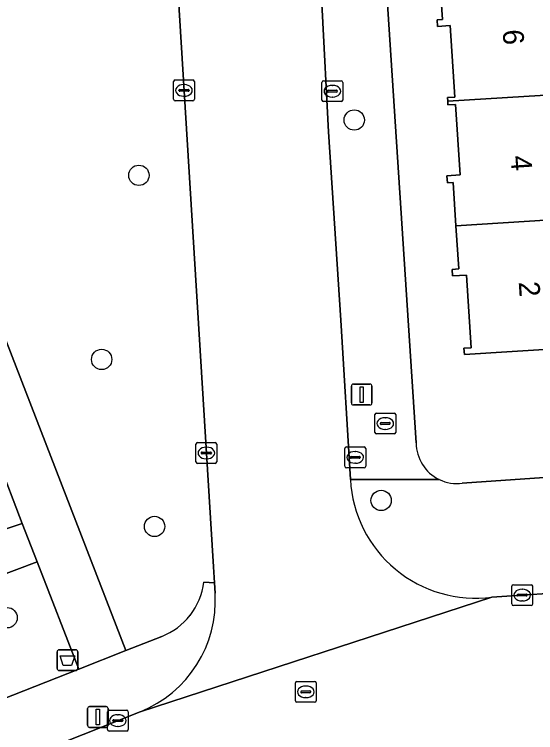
# Model space of a CAD drawing. Extents: x 159680 to 160786, y 387323 to 388340.
# Drawn here: x 160217.9 to 160242.97, y 387825.78 to 387860.29 of the extents above; entities that cross this region are included whole.
import ezdxf

# ---------------------------------------------------------------- set-up
doc = ezdxf.new("R2010")
doc.units = 0
for name, color, linetype in [('IMGEO_Afvalbak', 7, 'Continuous'), ('IMGEO_Boom', 7, 'Continuous'), ('IMGEO_Brandkraan', 7, 'Continuous'), ('IMGEO_Erf', 7, 'Continuous'), ('IMGEO_Groenvoorziening', 7, 'Continuous'), ('IMGEO_Kolk', 7, 'Continuous'), ('IMGEO_Lichtmast', 7, 'Continuous'), ('IMGEO_Pand', 7, 'Continuous'), ('IMGEO_Pand_nummerreeks', 7, 'Continuous'), ('IMGEO_Rijbaan_lokaal_open', 7, 'Continuous'), ('IMGEO_Rioolput', 7, 'Continuous'), ('IMGEO_Voetpad_open', 7, 'Continuous')]:
    doc.layers.add(name, color=color, linetype=linetype)

msp = doc.modelspace()

# ---------------------------------------------------------------- linework, layer by layer
at = {"layer": 'IMGEO_Afvalbak'}
for p, q in [((160219.957, 387828.86), (160219.957, 387829.66)), ((160219.957, 387829.66), (160219.957, 387828.86)), ((160220.057, 387829.76), (160220.847, 387829.76)), ((160220.847, 387829.76), (160220.057, 387829.76)), ((160220.947, 387829.66), (160220.947, 387828.86)), ((160220.947, 387828.86), (160220.947, 387829.66)), ((160220.847, 387828.76), (160220.057, 387828.76)), ((160220.057, 387828.76), (160220.847, 387828.76))]:
    msp.add_line(p, q, dxfattribs=at)
msp.add_lwpolyline([(160220.1, 387829.474), (160220.804, 387829.474), (160220.655, 387829.004), (160220.249, 387829.004), (160220.1, 387829.474)], dxfattribs=at)
for centre, start, end in [((160220.057, 387829.66), 90, 180), ((160220.057, 387829.66), 90, 180), ((160220.847, 387829.66), 0, 90), ((160220.847, 387829.66), 360, 90), ((160220.057, 387828.86), 180, 270), ((160220.057, 387828.86), 180, 270), ((160220.847, 387828.86), 270, 0), ((160220.847, 387828.86), 270, 0)]:
    msp.add_arc(centre, 0.1, start, end, dxfattribs=at)
at = {"layer": 'IMGEO_Boom'}
for centre in [(160234.247, 387855.215), (160223.892, 387852.557), (160222.099, 387843.712), (160235.539, 387836.933), (160224.645, 387835.684), (160217.553, 387831.299)]:
    msp.add_circle(centre, 0.489, dxfattribs=at)
at = {"layer": 'IMGEO_Brandkraan'}
for p, q in [((160235.236, 387840.204), (160235.236, 387841.056)), ((160235.311, 387841.13), (160236.163, 387841.13)), ((160235.724, 387840.91), (160235.749, 387840.91)), ((160236.237, 387841.056), (160236.237, 387840.204)), ((160235.495, 387840.624), (160235.495, 387840.636)), ((160235.933, 387840.587), (160235.535, 387840.587)), ((160235.538, 387840.673), (160235.936, 387840.673)), ((160235.979, 387840.636), (160235.979, 387840.624)), ((160235.747, 387840.35), (160235.722, 387840.35)), ((160236.163, 387840.13), (160235.311, 387840.13))]:
    msp.add_line(p, q, dxfattribs=at)
for points in [[(160235.236, 387840.204), (160235.236, 387841.056)], [(160235.311, 387841.13), (160236.163, 387841.13)], [(160236.237, 387841.056), (160236.237, 387840.204)], [(160236.163, 387840.13), (160235.311, 387840.13)]]:
    msp.add_lwpolyline(points, dxfattribs=at)
for centre, radius, start, end in [((160235.313, 387841.054), 0.0765, 91.552, 178.448), ((160235.313, 387841.054), 0.0765, 91.552, 178.448), ((160236.161, 387841.054), 0.0765, 1.552, 88.448), ((160236.161, 387841.054), 0.0765, 1.552, 88.448), ((160235.535, 387840.633), 0.0403, 85.8775, 175.7526), ((160235.532, 387840.623), 0.0366, 178.938, 274.7102), ((160235.936, 387840.63), 0.043, 264.8664, 352.4533), ((160235.94, 387840.635), 0.0386, 1.7309, 96.639), ((160235.313, 387840.206), 0.0765, 181.552, 268.448), ((160235.313, 387840.206), 0.0765, 181.552, 268.448), ((160236.161, 387840.206), 0.0765, 271.552, 358.448), ((160236.161, 387840.206), 0.0765, 271.552, 358.448)]:
    msp.add_arc(centre, radius, start, end, dxfattribs=at)
for centre, major_axis, ratio, start_param, end_param in [((160235.723, 387840.63), (-0.387, 0.002), 0.722429, 4.712389, 7.853982), ((160235.748, 387840.63), (-0.39, 0.002), 0.717154, 1.570796, 4.712389)]:
    msp.add_ellipse(centre, major_axis=major_axis, ratio=ratio, start_param=start_param, end_param=end_param, dxfattribs=at)
at = {"layer": 'IMGEO_Erf'}
for points in [[(160238.861, 387859.753), (160238.247, 387859.714), (160238.226, 387860.037), (160238.484, 387860.053), (160238.35, 387862.158), (160238.216, 387864.262), (160238.002, 387864.248), (160237.985, 387864.526), (160238.557, 387864.563), (160238.34, 387867.966), (160238.022, 387867.945), (160238.009, 387868.142), (160237.997, 387868.338), (160238.293, 387868.357), (160238.077, 387871.746), (160237.544, 387871.712), (160237.527, 387871.967), (160237.754, 387871.982), (160237.626, 387873.983), (160237.382, 387873.967), (160237.367, 387874.204), (160242.419, 387874.525), (160242.02, 387880.796), (160236.367, 387880.331)], [(160234.7, 387878.216), (160237.22, 387839.697)], [(160239.442, 387837.76), (160244.771, 387838.139), (160244.382, 387844.258), (160239.539, 387843.95), (160239.52, 387844.246), (160239.862, 387844.268), (160239.639, 387847.766), (160238.976, 387847.724), (160238.956, 387848.036), (160239.268, 387848.056), (160239.136, 387850.138), (160239.003, 387852.22), (160238.723, 387852.202), (160238.702, 387852.539), (160239.332, 387852.579), (160239.117, 387855.96), (160238.75, 387855.937), (160238.738, 387856.118), (160238.727, 387856.298), (160239.079, 387856.32), (160238.861, 387859.753)]]:
    msp.add_lwpolyline(points, dxfattribs=at)
for centre, radius, start, end in [((160239.188, 387839.712), 1.968, 180.4271, 244.0578), ((160239.187, 387839.705), 1.961, 243.991, 277.4679)]:
    msp.add_arc(centre, radius, start, end, dxfattribs=at)
at = {"layer": 'IMGEO_Groenvoorziening'}
for points in [[(160198.562, 387819.884), (160203.526, 387821.946), (160220.998, 387828.827), (160218.994, 387833.988), (160197.633, 387825.935), (160186.463, 387857.316), (160187.833, 387858.03), (160187.32, 387859.333), (160161.958, 387924.652)], [(160200.326, 387878.324), (160190.535, 387877.689), (160189.451, 387877.619), (160195.054, 387863.182), (160195.846, 387861.141), (160191.79, 387859.566), (160187.833, 387858.03), (160199.196, 387829.547), (160218.281, 387835.824), (160217.084, 387838.908), (160214.493, 387845.581), (160209.893, 387857.427)], [(160205.118, 387876.584), (160211.655, 387859.691), (160216.773, 387846.464), (160223.254, 387829.716), (160224.994, 387830.401)], [(160227.01, 387833.009), (160227.521, 387832.976), (160227.473, 387833.747), (160225.531, 387865.208)]]:
    msp.add_lwpolyline(points, dxfattribs=at)
msp.add_lwpolyline([(160218.281, 387835.824), (160199.196, 387829.547), (160187.833, 387858.03), (160186.463, 387857.316), (160197.633, 387825.935), (160218.994, 387833.988)], close=True, dxfattribs=at)
for centre, radius, start, end in [((160223.813, 387833.396), 3.22, 321.9772, 353.0893), ((160223.822, 387833.386), 3.207, 291.4387, 322.0302)]:
    msp.add_arc(centre, radius, start, end, dxfattribs=at)
at = {"layer": 'IMGEO_Kolk'}
for p, q in [((160225.632, 387857.139), (160226.484, 387857.139)), ((160232.767, 387857.1), (160233.619, 387857.1)), ((160225.557, 387856.213), (160225.557, 387857.065)), ((160226.045, 387856.919), (160226.07, 387856.919)), ((160226.558, 387857.065), (160226.558, 387856.213)), ((160232.692, 387856.174), (160232.692, 387857.026)), ((160233.18, 387856.88), (160233.205, 387856.88)), ((160233.693, 387857.026), (160233.693, 387856.174)), ((160225.816, 387856.633), (160225.816, 387856.645)), ((160226.254, 387856.596), (160225.856, 387856.596)), ((160225.859, 387856.682), (160226.257, 387856.682)), ((160226.3, 387856.645), (160226.3, 387856.633)), ((160232.951, 387856.594), (160232.951, 387856.606)), ((160233.389, 387856.557), (160232.991, 387856.557)), ((160232.994, 387856.643), (160233.392, 387856.643)), ((160233.435, 387856.606), (160233.435, 387856.594)), ((160226.484, 387856.139), (160225.632, 387856.139)), ((160226.068, 387856.359), (160226.043, 387856.359)), ((160233.619, 387856.1), (160232.767, 387856.1)), ((160233.203, 387856.32), (160233.178, 387856.32)), ((160226.633, 387838.788), (160226.633, 387839.64)), ((160226.708, 387839.714), (160227.56, 387839.714)), ((160227.121, 387839.494), (160227.146, 387839.494)), ((160227.634, 387839.64), (160227.634, 387838.788)), ((160233.868, 387839.503), (160234.72, 387839.503)), ((160226.892, 387839.208), (160226.892, 387839.22)), ((160227.33, 387839.171), (160226.932, 387839.171)), ((160226.935, 387839.257), (160227.333, 387839.257)), ((160227.376, 387839.22), (160227.376, 387839.208)), ((160233.793, 387838.577), (160233.793, 387839.429)), ((160234.281, 387839.283), (160234.306, 387839.283)), ((160234.794, 387839.429), (160234.794, 387838.577)), ((160227.144, 387838.934), (160227.119, 387838.934)), ((160234.052, 387838.997), (160234.052, 387839.009)), ((160234.49, 387838.96), (160234.092, 387838.96)), ((160234.095, 387839.046), (160234.493, 387839.046)), ((160234.536, 387839.009), (160234.536, 387838.997)), ((160227.56, 387838.714), (160226.708, 387838.714)), ((160234.72, 387838.503), (160233.868, 387838.503)), ((160234.304, 387838.723), (160234.279, 387838.723)), ((160241.823, 387831.959), (160241.823, 387832.811)), ((160241.898, 387832.885), (160242.75, 387832.885)), ((160242.311, 387832.665), (160242.336, 387832.665)), ((160242.824, 387832.811), (160242.824, 387831.959)), ((160242.082, 387832.379), (160242.082, 387832.391)), ((160242.52, 387832.342), (160242.122, 387832.342)), ((160242.125, 387832.428), (160242.523, 387832.428)), ((160242.566, 387832.391), (160242.566, 387832.379)), ((160242.334, 387832.105), (160242.309, 387832.105)), ((160242.75, 387831.885), (160241.898, 387831.885)), ((160222.38, 387825.928), (160222.38, 387826.78)), ((160222.455, 387826.854), (160223.307, 387826.854)), ((160223.381, 387826.78), (160223.381, 387825.928)), ((160222.682, 387826.397), (160223.08, 387826.397)), ((160222.868, 387826.634), (160222.893, 387826.634)), ((160222.639, 387826.348), (160222.639, 387826.36)), ((160223.077, 387826.311), (160222.679, 387826.311)), ((160222.891, 387826.074), (160222.866, 387826.074)), ((160223.123, 387826.36), (160223.123, 387826.348)), ((160223.307, 387825.854), (160222.455, 387825.854))]:
    msp.add_line(p, q, dxfattribs=at)
for points in [[(160225.632, 387857.139), (160226.484, 387857.139)], [(160232.767, 387857.1), (160233.619, 387857.1)], [(160225.557, 387856.213), (160225.557, 387857.065)], [(160226.558, 387857.065), (160226.558, 387856.213)], [(160232.692, 387856.174), (160232.692, 387857.026)], [(160233.693, 387857.026), (160233.693, 387856.174)], [(160226.484, 387856.139), (160225.632, 387856.139)], [(160233.619, 387856.1), (160232.767, 387856.1)], [(160226.633, 387838.788), (160226.633, 387839.64)], [(160226.708, 387839.714), (160227.56, 387839.714)], [(160227.634, 387839.64), (160227.634, 387838.788)], [(160233.868, 387839.503), (160234.72, 387839.503)], [(160233.793, 387838.577), (160233.793, 387839.429)], [(160234.794, 387839.429), (160234.794, 387838.577)], [(160227.56, 387838.714), (160226.708, 387838.714)], [(160234.72, 387838.503), (160233.868, 387838.503)], [(160241.823, 387831.959), (160241.823, 387832.811)], [(160241.898, 387832.885), (160242.75, 387832.885)], [(160242.824, 387832.811), (160242.824, 387831.959)], [(160242.75, 387831.885), (160241.898, 387831.885)], [(160222.38, 387825.928), (160222.38, 387826.78)], [(160222.455, 387826.854), (160223.307, 387826.854)], [(160223.381, 387826.78), (160223.381, 387825.928)], [(160223.307, 387825.854), (160222.455, 387825.854)]]:
    msp.add_lwpolyline(points, dxfattribs=at)
for centre, radius, start, end in [((160225.634, 387857.063), 0.0765, 91.552, 178.448), ((160225.634, 387857.063), 0.0765, 91.552, 178.448), ((160226.482, 387857.063), 0.0765, 1.552, 88.448), ((160226.482, 387857.063), 0.0765, 1.552, 88.448), ((160232.769, 387857.024), 0.0765, 91.552, 178.448), ((160232.769, 387857.024), 0.0765, 91.552, 178.448), ((160233.617, 387857.024), 0.0765, 1.552, 88.448), ((160233.617, 387857.024), 0.0765, 1.552, 88.448), ((160225.856, 387856.642), 0.0403, 85.8775, 175.7526), ((160225.853, 387856.632), 0.0366, 178.938, 274.7102), ((160226.257, 387856.639), 0.043, 264.8664, 352.4533), ((160226.261, 387856.644), 0.0386, 1.7309, 96.639), ((160232.991, 387856.603), 0.0403, 85.8775, 175.7526), ((160232.988, 387856.593), 0.0366, 178.938, 274.7102), ((160233.392, 387856.6), 0.043, 264.8664, 352.4533), ((160233.396, 387856.605), 0.0386, 1.7309, 96.639), ((160225.634, 387856.215), 0.0765, 181.552, 268.448), ((160225.634, 387856.215), 0.0765, 181.552, 268.448), ((160226.482, 387856.215), 0.0765, 271.552, 358.448), ((160226.482, 387856.215), 0.0765, 271.552, 358.448), ((160232.769, 387856.176), 0.0765, 181.552, 268.448), ((160232.769, 387856.176), 0.0765, 181.552, 268.448), ((160233.617, 387856.176), 0.0765, 271.552, 358.448), ((160233.617, 387856.176), 0.0765, 271.552, 358.448), ((160226.71, 387839.638), 0.0765, 91.552, 178.448), ((160226.71, 387839.638), 0.0765, 91.552, 178.448), ((160227.558, 387839.638), 0.0765, 1.552, 88.448), ((160227.558, 387839.638), 0.0765, 1.552, 88.448), ((160233.87, 387839.427), 0.0765, 91.552, 178.448), ((160233.87, 387839.427), 0.0765, 91.552, 178.448), ((160234.718, 387839.427), 0.0765, 1.552, 88.448), ((160234.718, 387839.427), 0.0765, 1.552, 88.448), ((160226.932, 387839.217), 0.0403, 85.8775, 175.7526), ((160226.929, 387839.207), 0.0366, 178.938, 274.7102), ((160227.333, 387839.214), 0.043, 264.8664, 352.4533), ((160227.337, 387839.219), 0.0386, 1.7309, 96.639), ((160234.092, 387839.006), 0.0403, 85.8775, 175.7526), ((160234.089, 387838.996), 0.0366, 178.938, 274.7102), ((160234.493, 387839.003), 0.043, 264.8664, 352.4533), ((160234.497, 387839.008), 0.0386, 1.7309, 96.639), ((160226.71, 387838.79), 0.0765, 181.552, 268.448), ((160226.71, 387838.79), 0.0765, 181.552, 268.448), ((160227.558, 387838.79), 0.0765, 271.552, 358.448), ((160227.558, 387838.79), 0.0765, 271.552, 358.448), ((160233.87, 387838.579), 0.0765, 181.552, 268.448), ((160233.87, 387838.579), 0.0765, 181.552, 268.448), ((160234.718, 387838.579), 0.0765, 271.552, 358.448), ((160234.718, 387838.579), 0.0765, 271.552, 358.448), ((160241.9, 387832.809), 0.0765, 91.552, 178.448), ((160241.9, 387832.809), 0.0765, 91.552, 178.448), ((160242.748, 387832.809), 0.0765, 1.552, 88.448), ((160242.748, 387832.809), 0.0765, 1.552, 88.448), ((160242.122, 387832.388), 0.0403, 85.8775, 175.7526), ((160242.119, 387832.378), 0.0366, 178.938, 274.7102), ((160242.523, 387832.385), 0.043, 264.8664, 352.4533), ((160242.527, 387832.39), 0.0386, 1.7309, 96.639), ((160241.9, 387831.961), 0.0765, 181.552, 268.448), ((160241.9, 387831.961), 0.0765, 181.552, 268.448), ((160242.748, 387831.961), 0.0765, 271.552, 358.448), ((160242.748, 387831.961), 0.0765, 271.552, 358.448), ((160222.457, 387826.778), 0.0765, 91.552, 178.448), ((160222.457, 387826.778), 0.0765, 91.552, 178.448), ((160223.305, 387826.778), 0.0765, 1.552, 88.448), ((160223.305, 387826.778), 0.0765, 1.552, 88.448), ((160222.679, 387826.357), 0.0403, 85.8775, 175.7526), ((160223.084, 387826.359), 0.0386, 1.7309, 96.639), ((160222.676, 387826.347), 0.0366, 178.938, 274.7102), ((160223.08, 387826.354), 0.043, 264.8664, 352.4533), ((160222.457, 387825.93), 0.0765, 181.552, 268.448), ((160222.457, 387825.93), 0.0765, 181.552, 268.448), ((160223.305, 387825.93), 0.0765, 271.552, 358.448), ((160223.305, 387825.93), 0.0765, 271.552, 358.448)]:
    msp.add_arc(centre, radius, start, end, dxfattribs=at)
for centre, major_axis, ratio, start_param, end_param in [((160226.044, 387856.639), (-0.387, 0.002), 0.722429, 4.712389, 7.853982), ((160226.069, 387856.639), (-0.39, 0.002), 0.717154, 1.570796, 4.712389), ((160233.179, 387856.6), (-0.387, 0.002), 0.722429, 4.712389, 7.853982), ((160233.204, 387856.6), (-0.39, 0.002), 0.717154, 1.570796, 4.712389), ((160227.12, 387839.214), (-0.387, 0.002), 0.722429, 4.712389, 7.853982), ((160227.145, 387839.214), (-0.39, 0.002), 0.717154, 1.570796, 4.712389), ((160234.28, 387839.003), (-0.387, 0.002), 0.722429, 4.712389, 7.853982), ((160234.305, 387839.003), (-0.39, 0.002), 0.717154, 1.570796, 4.712389), ((160242.31, 387832.385), (-0.387, 0.002), 0.722429, 4.712389, 7.853982), ((160242.335, 387832.385), (-0.39, 0.002), 0.717154, 1.570796, 4.712389), ((160222.867, 387826.354), (-0.387, 0.002), 0.722429, 4.712389, 7.853982), ((160222.892, 387826.354), (-0.39, 0.002), 0.717154, 1.570796, 4.712389)]:
    msp.add_ellipse(centre, major_axis=major_axis, ratio=ratio, start_param=start_param, end_param=end_param, dxfattribs=at)
at = {"layer": 'IMGEO_Lichtmast'}
for p, q in [((160234.106, 387841.622), (160234.106, 387842.422)), ((160234.106, 387842.422), (160234.106, 387841.622)), ((160234.206, 387842.522), (160234.996, 387842.522)), ((160234.996, 387842.522), (160234.206, 387842.522)), ((160235.096, 387842.422), (160235.096, 387841.622)), ((160235.096, 387841.622), (160235.096, 387842.422)), ((160234.996, 387841.522), (160234.206, 387841.522)), ((160234.206, 387841.522), (160234.996, 387841.522)), ((160221.421, 387826.13), (160221.421, 387826.93)), ((160221.421, 387826.93), (160221.421, 387826.13)), ((160221.521, 387827.03), (160222.311, 387827.03)), ((160222.311, 387827.03), (160221.521, 387827.03)), ((160222.411, 387826.93), (160222.411, 387826.13)), ((160222.411, 387826.13), (160222.411, 387826.93)), ((160222.311, 387826.03), (160221.521, 387826.03)), ((160221.521, 387826.03), (160222.311, 387826.03))]:
    msp.add_line(p, q, dxfattribs=at)
for points in [[(160234.526, 387842.397), (160234.676, 387842.397), (160234.676, 387841.647), (160234.526, 387841.647), (160234.526, 387842.397)], [(160221.841, 387826.905), (160221.991, 387826.905), (160221.991, 387826.155), (160221.841, 387826.155), (160221.841, 387826.905)]]:
    msp.add_lwpolyline(points, dxfattribs=at)
for centre, start, end in [((160234.206, 387842.422), 90, 180), ((160234.206, 387842.422), 90, 180), ((160234.996, 387842.422), 0, 90), ((160234.996, 387842.422), 360, 90), ((160234.206, 387841.622), 180, 270), ((160234.206, 387841.622), 180, 270), ((160234.996, 387841.622), 270, 0), ((160234.996, 387841.622), 270, 0), ((160221.521, 387826.93), 90, 180), ((160221.521, 387826.93), 90, 180), ((160222.311, 387826.93), 0, 90), ((160222.311, 387826.93), 360, 90), ((160221.521, 387826.13), 180, 270), ((160221.521, 387826.13), 180, 270), ((160222.311, 387826.13), 270, 0), ((160222.311, 387826.13), 270, 0)]:
    msp.add_arc(centre, 0.1, start, end, dxfattribs=at)
at = {"layer": 'IMGEO_Pand'}
for points in [[(160238.35, 387862.158), (160238.484, 387860.053), (160238.226, 387860.037), (160238.247, 387859.714), (160238.861, 387859.753), (160239.079, 387856.32), (160238.727, 387856.298), (160238.738, 387856.118), (160248.662, 387856.736), (160248.484, 387859.529), (160247.672, 387859.477), (160247.466, 387862.725)], [(160248.232, 387850.704), (160248.032, 387853.854), (160248.842, 387853.906), (160248.662, 387856.736), (160238.738, 387856.118), (160238.75, 387855.937), (160239.117, 387855.96), (160239.332, 387852.579), (160238.702, 387852.539), (160238.723, 387852.202), (160239.003, 387852.22), (160239.136, 387850.138)], [(160247.338, 387844.497), (160249.471, 387844.669), (160249.288, 387847.556), (160248.436, 387847.502), (160248.232, 387850.704), (160239.136, 387850.138), (160239.268, 387848.056), (160238.956, 387848.036), (160238.976, 387847.724), (160239.639, 387847.766), (160239.862, 387844.268), (160239.52, 387844.246), (160239.539, 387843.95), (160244.382, 387844.258)]]:
    msp.add_lwpolyline(points, close=True, dxfattribs=at)
at = {"layer": 'IMGEO_Rijbaan_lokaal_open'}
for points in [[(160233.597, 387845.602), (160233.008, 387854.654), (160232.704, 387860.507), (160232.373, 387865.641), (160225.531, 387865.208), (160227.473, 387833.747), (160227.521, 387832.976), (160227.552, 387832.473)], [(160234.061, 387837.94), (160233.597, 387845.602)], [(160354.228, 387839.686), (160349.958, 387839.416), (160329.439, 387838.117), (160324.666, 387837.815), (160317.074, 387837.334), (160266.183, 387833.964), (160245.208, 387832.575), (160240.867, 387832.288), (160223.948, 387826.779), (160209.059, 387820.866), (160204.164, 387818.945), (160200.731, 387817.531), (160203.311, 387810.942), (160204.906, 387811.553), (160206.204, 387812.07), (160211.413, 387814.145), (160211.647, 387814.331), (160217.867, 387816.742), (160222.756, 387818.637), (160224.129, 387819.169), (160231.248, 387822.058)], [(160223.948, 387826.779), (160240.867, 387832.288)]]:
    msp.add_lwpolyline(points, dxfattribs=at)
for centre, radius, start, end in [((160240.079, 387838.263), 6.027, 183.0757, 277.5089), ((160221.81, 387832.12), 5.753, 291.8148, 3.5219)]:
    msp.add_arc(centre, radius, start, end, dxfattribs=at)
at = {"layer": 'IMGEO_Rioolput'}
for p, q in [((160231.413, 387827.311), (160231.413, 387828.163)), ((160231.488, 387828.237), (160232.34, 387828.237)), ((160232.414, 387828.163), (160232.414, 387827.311)), ((160231.715, 387827.78), (160232.113, 387827.78)), ((160231.901, 387828.017), (160231.926, 387828.017)), ((160231.672, 387827.731), (160231.672, 387827.743)), ((160232.11, 387827.694), (160231.712, 387827.694)), ((160231.924, 387827.457), (160231.899, 387827.457)), ((160232.156, 387827.743), (160232.156, 387827.731)), ((160232.34, 387827.237), (160231.488, 387827.237))]:
    msp.add_line(p, q, dxfattribs=at)
for points in [[(160231.413, 387827.311), (160231.413, 387828.163)], [(160231.488, 387828.237), (160232.34, 387828.237)], [(160232.414, 387828.163), (160232.414, 387827.311)], [(160232.34, 387827.237), (160231.488, 387827.237)]]:
    msp.add_lwpolyline(points, dxfattribs=at)
for centre, radius, start, end in [((160231.49, 387828.161), 0.0765, 91.552, 178.448), ((160231.49, 387828.161), 0.0765, 91.552, 178.448), ((160232.338, 387828.161), 0.0765, 1.552, 88.448), ((160232.338, 387828.161), 0.0765, 1.552, 88.448), ((160231.712, 387827.74), 0.0403, 85.8775, 175.7526), ((160232.117, 387827.742), 0.0386, 1.7309, 96.639), ((160231.709, 387827.73), 0.0366, 178.938, 274.7102), ((160232.113, 387827.737), 0.043, 264.8664, 352.4533), ((160231.49, 387827.313), 0.0765, 181.552, 268.448), ((160231.49, 387827.313), 0.0765, 181.552, 268.448), ((160232.338, 387827.313), 0.0765, 271.552, 358.448), ((160232.338, 387827.313), 0.0765, 271.552, 358.448)]:
    msp.add_arc(centre, radius, start, end, dxfattribs=at)
for centre, major_axis, ratio, start_param, end_param in [((160231.9, 387827.737), (-0.387, 0.002), 0.722429, 4.712389, 7.853982), ((160231.925, 387827.737), (-0.39, 0.002), 0.717154, 1.570796, 4.712389)]:
    msp.add_ellipse(centre, major_axis=major_axis, ratio=ratio, start_param=start_param, end_param=end_param, dxfattribs=at)
at = {"layer": 'IMGEO_Voetpad_open'}
for points in [[(160231.435, 387880.242), (160232.194, 387868.435), (160232.373, 387865.641), (160232.704, 387860.507), (160233.008, 387854.654), (160233.597, 387845.602), (160234.061, 387837.94), (160238.327, 387837.942)], [(160237.22, 387839.697), (160234.7, 387878.216)], [(160202.391, 387876.747), (160209.362, 387858.796), (160209.893, 387857.427), (160214.493, 387845.581), (160217.084, 387838.908), (160218.281, 387835.824), (160218.994, 387833.988), (160220.998, 387828.827), (160223.254, 387829.716), (160216.773, 387846.464), (160211.655, 387859.691)], [(160240.867, 387832.288), (160245.208, 387832.575), (160245.135, 387833.673), (160266.11, 387835.062), (160266.183, 387833.964), (160317.074, 387837.334), (160324.666, 387837.815), (160329.439, 387838.117), (160329.41, 387838.616), (160349.929, 387839.915), (160349.958, 387839.416), (160354.228, 387839.686)], [(160267.313, 387839.013), (160267.27, 387839.686), (160265.75, 387839.608), (160265.759, 387839.473), (160265.93, 387836.796), (160244.941, 387835.461), (160244.771, 387838.139), (160239.442, 387837.76)], [(160238.327, 387837.942), (160234.061, 387837.94)], [(160227.552, 387832.473), (160227.521, 387832.976), (160227.01, 387833.009)], [(160224.994, 387830.401), (160223.254, 387829.716), (160220.998, 387828.827), (160203.526, 387821.946), (160198.562, 387819.884)], [(160199.678, 387817.097), (160200.731, 387817.531), (160204.164, 387818.945), (160209.059, 387820.866), (160223.948, 387826.779)]]:
    msp.add_lwpolyline(points, dxfattribs=at)
for centre, radius, start, end in [((160239.188, 387839.712), 1.968, 180.4271, 244.0578), ((160240.079, 387838.263), 6.027, 183.0757, 277.5089), ((160239.187, 387839.705), 1.961, 243.991, 277.4679), ((160223.813, 387833.396), 3.22, 321.9772, 353.0893), ((160221.81, 387832.12), 5.753, 291.8148, 3.5219), ((160223.822, 387833.386), 3.207, 291.4387, 322.0302)]:
    msp.add_arc(centre, radius, start, end, dxfattribs=at)

# ---------------------------------------------------------------- texts
at = {"layer": 'IMGEO_Pand_nummerreeks'}
for s, p in [('6', (160241.38, 387859.539)), ('4', (160241.766, 387853.485)), ('2', (160242.152, 387847.433))]:
    msp.add_text(s, height=1, rotation=273.6468, dxfattribs=at).set_placement(p)

doc.saveas('drawing.dxf')
